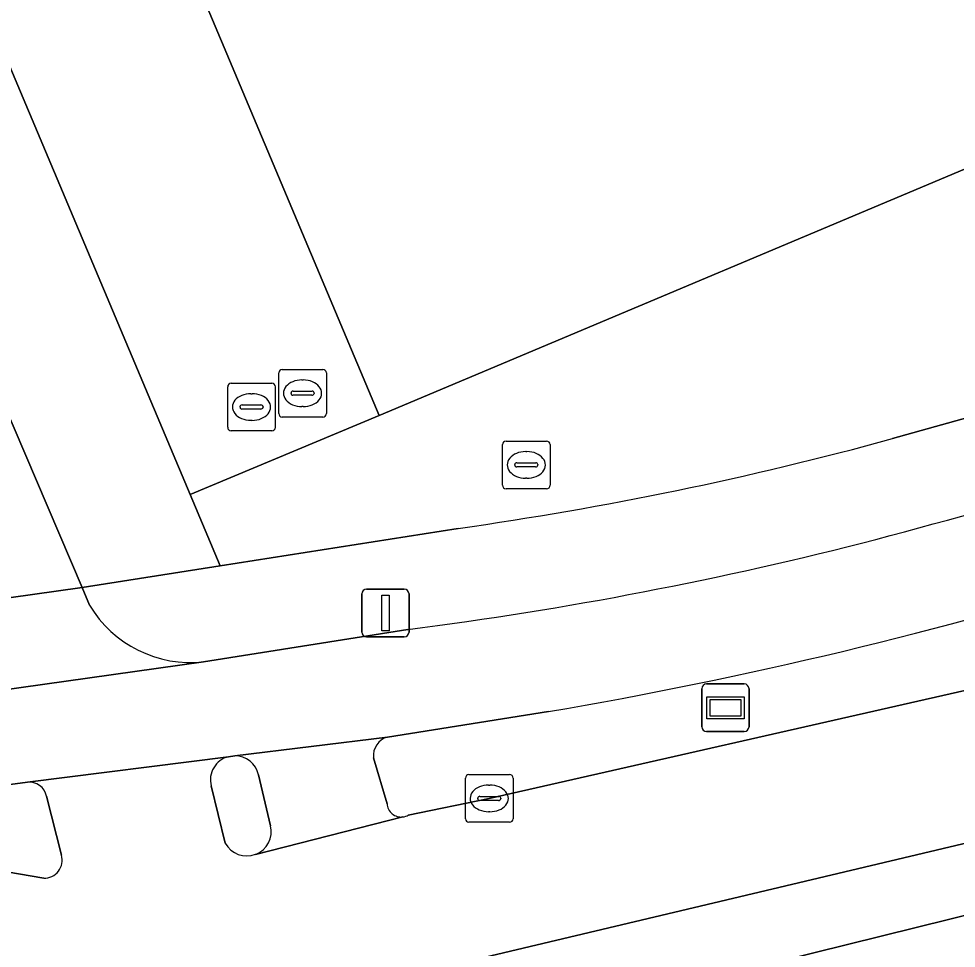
# Model space of a CAD drawing. Extents: x 159262 to 160143, y 383399 to 384319.
# Drawn here: x 159391.14 to 159410.83, y 384021.38 to 384040.9 of the extents above; entities that cross this region are included whole.
import ezdxf

# ---------------------------------------------------------------- set-up
doc = ezdxf.new("R2010")
doc.units = 0
for name, color, linetype in [('IMGEO_Berm_groen', 7, 'Continuous'), ('IMGEO_Erf', 7, 'Continuous'), ('IMGEO_Fietspad_gesloten', 7, 'Continuous'), ('IMGEO_Fietspad_open', 7, 'Continuous'), ('IMGEO_Hek', 7, 'Continuous'), ('IMGEO_Kolk', 7, 'Continuous'), ('IMGEO_Lichtmast', 7, 'Continuous'), ('IMGEO_Pand', 7, 'Continuous'), ('IMGEO_Rijbaan_lokaal_gesloten', 7, 'Continuous'), ('IMGEO_Rijbaan_lokaal_open', 7, 'Continuous'), ('IMGEO_Rioolput', 7, 'Continuous'), ('IMGEO_Verkeerseiland_open', 7, 'Continuous'), ('IMGEO_Voetpad_open', 7, 'Continuous'), ('IMGEO_Wegwijzer', 7, 'Continuous')]:
    doc.layers.add(name, color=color, linetype=linetype)

msp = doc.modelspace()

# ---------------------------------------------------------------- linework, layer by layer
at = {"layer": 'IMGEO_Berm_groen'}
for points in [[(159399.319, 384024.178), (159401.02, 384024.528), (159411.008, 384026.793), (159413.376, 384027.357), (159424.088, 384029.974), (159429.172, 384031.28), (159439.129, 384033.948)], [(159402.261, 384026.352), (159398.882, 384025.817)], [(159398.588, 384025.384), (159398.874, 384024.416)]]:
    msp.add_lwpolyline(points, dxfattribs=at)
for centre, radius, start, end in [((159386.306, 384119.99), 94.988, 279.6696, 287.27837), ((159398.988, 384025.429), 0.402, 105.2248, 186.4234), ((159399.17, 384024.435), 0.297, 183.5815, 276.9433), ((159399.172, 384024.429), 0.291, 276.7763, 300.3975)]:
    msp.add_arc(centre, radius, start, end, dxfattribs=at)
at = {"layer": 'IMGEO_Erf'}
msp.add_lwpolyline([(159387.914, 384039.619), (159392.467, 384028.955), (159395.37, 384029.412), (159394.739, 384030.909), (159360.938, 384111.099)], dxfattribs=at)
at = {"layer": 'IMGEO_Fietspad_gesloten'}
for points in [[(159399.31, 384028.076), (159395.021, 384027.394), (159390.684, 384026.784), (159387.649, 384026.339), (159377.63, 384024.91), (159377.088, 384024.84), (159373.202, 384024.271)], [(159371.477, 384022.137), (159376.445, 384022.936), (159381.453, 384023.583), (159383.289, 384023.827), (159388.907, 384024.55), (159391.319, 384024.869), (159395.542, 384025.404), (159395.675, 384025.42), (159398.882, 384025.817), (159402.261, 384026.352)]]:
    msp.add_lwpolyline(points, dxfattribs=at)
for centre, radius, start, end in [((159366.582, 384190.418), 165.999, 284.8549, 288.30293), ((159389.299, 384106.612), 79.171, 277.26439, 284.51358), ((159386.306, 384119.99), 94.988, 279.6696, 287.27837)]:
    msp.add_arc(centre, radius, start, end, dxfattribs=at)
at = {"layer": 'IMGEO_Fietspad_open'}
for points in [[(159384.861, 384040.298), (159385.634, 384038.754), (159389.928, 384028.597), (159392.467, 384028.955), (159387.914, 384039.619)], [(159392.621, 384028.588), (159392.467, 384028.955), (159389.928, 384028.597), (159390.684, 384026.784), (159395.021, 384027.394)]]:
    msp.add_lwpolyline(points, dxfattribs=at)
msp.add_arc((159394.754, 384029.866), 2.486, 210.928, 276.1713, dxfattribs=at)
at = {"layer": 'IMGEO_Hek'}
msp.add_lwpolyline([(159394.739, 384030.909), (159398.706, 384032.57)], dxfattribs=at)
at = {"layer": 'IMGEO_Kolk'}
for p, q in [((159400.519, 384024.103), (159400.519, 384024.955)), ((159400.594, 384025.029), (159401.446, 384025.029)), ((159401.52, 384024.955), (159401.52, 384024.103)), ((159401.007, 384024.809), (159401.032, 384024.809)), ((159400.778, 384024.523), (159400.778, 384024.535)), ((159400.821, 384024.572), (159401.219, 384024.572)), ((159401.262, 384024.535), (159401.262, 384024.523)), ((159401.216, 384024.486), (159400.818, 384024.486)), ((159401.03, 384024.249), (159401.005, 384024.249)), ((159401.446, 384024.029), (159400.594, 384024.029))]:
    msp.add_line(p, q, dxfattribs=at)
for points in [[(159400.519, 384024.103), (159400.519, 384024.955)], [(159400.594, 384025.029), (159401.446, 384025.029)], [(159401.52, 384024.955), (159401.52, 384024.103)], [(159401.446, 384024.029), (159400.594, 384024.029)]]:
    msp.add_lwpolyline(points, dxfattribs=at)
for centre, radius, start, end in [((159400.596, 384024.953), 0.0765, 91.552, 178.448), ((159400.596, 384024.953), 0.0765, 91.552, 178.448), ((159401.444, 384024.953), 0.0765, 1.552, 88.448), ((159401.444, 384024.953), 0.0765, 1.552, 88.448), ((159400.818, 384024.532), 0.0403, 85.8775, 175.7526), ((159400.815, 384024.522), 0.0366, 178.938, 274.7102), ((159401.219, 384024.529), 0.043, 264.8664, 352.4533), ((159401.223, 384024.534), 0.0386, 1.7309, 96.639), ((159400.596, 384024.105), 0.0765, 181.552, 268.448), ((159400.596, 384024.105), 0.0765, 181.552, 268.448), ((159401.444, 384024.105), 0.0765, 271.552, 358.448), ((159401.444, 384024.105), 0.0765, 271.552, 358.448)]:
    msp.add_arc(centre, radius, start, end, dxfattribs=at)
for centre, major_axis, ratio, start_param, end_param in [((159401.006, 384024.529), (-0.387, 0.002), 0.722429, 4.712389, 7.853982), ((159401.031, 384024.529), (-0.39, 0.002), 0.717154, 1.570796, 4.712389)]:
    msp.add_ellipse(centre, major_axis=major_axis, ratio=ratio, start_param=start_param, end_param=end_param, dxfattribs=at)
at = {"layer": 'IMGEO_Lichtmast'}
for p, q in [((159398.445, 384028.921), (159399.235, 384028.921)), ((159399.235, 384028.921), (159398.445, 384028.921)), ((159398.345, 384028.021), (159398.345, 384028.821)), ((159398.345, 384028.821), (159398.345, 384028.021)), ((159399.335, 384028.821), (159399.335, 384028.021)), ((159399.335, 384028.021), (159399.335, 384028.821)), ((159399.235, 384027.921), (159398.445, 384027.921)), ((159398.445, 384027.921), (159399.235, 384027.921))]:
    msp.add_line(p, q, dxfattribs=at)
msp.add_lwpolyline([(159398.765, 384028.796), (159398.915, 384028.796), (159398.915, 384028.046), (159398.765, 384028.046), (159398.765, 384028.796)], dxfattribs=at)
for centre, start, end in [((159398.445, 384028.821), 90, 180), ((159398.445, 384028.821), 90, 180), ((159399.235, 384028.821), 0, 90), ((159399.235, 384028.821), 360, 90), ((159398.445, 384028.021), 180, 270), ((159398.445, 384028.021), 180, 270), ((159399.235, 384028.021), 270, 0), ((159399.235, 384028.021), 270, 0)]:
    msp.add_arc(centre, 0.1, start, end, dxfattribs=at)
at = {"layer": 'IMGEO_Pand'}
msp.add_lwpolyline([(159440.446, 384047.879), (159440.581, 384047.923), (159437.475, 384057.68), (159437.384, 384057.651), (159414.348, 384050.197), (159415.656, 384046.153), (159410.606, 384044.535), (159389.219, 384095.207), (159383.728, 384092.89), (159380.119, 384101.206), (159407.993, 384116.247), (159400.562, 384129.975), (159363.375, 384109.909), (159370.785, 384096.167), (159373.476, 384097.618), (159376.753, 384089.917), (159374.874, 384089.123), (159398.706, 384032.57), (159413.083, 384038.616), (159412.404, 384040.229), (159416.981, 384042.051), (159417.491, 384040.501)], close=True, dxfattribs=at)
at = {"layer": 'IMGEO_Rijbaan_lokaal_gesloten'}
for points in [[(159321.034, 384002.31), (159350.058, 384009.124), (159392.738, 384019.22), (159396.787, 384020.174), (159396.932, 384020.208), (159399.819, 384020.929), (159400.08, 384020.991), (159424.186, 384026.707), (159427.128, 384027.427), (159437.482, 384030.176), (159442.646, 384031.576), (159457.449, 384035.626), (159456.564, 384038.686), (159454.456, 384038.11), (159446.577, 384035.956), (159445.699, 384035.714), (159445.098, 384035.548), (159439.129, 384033.948), (159429.172, 384031.28), (159424.088, 384029.974), (159413.376, 384027.357), (159411.008, 384026.793), (159401.02, 384024.528), (159399.319, 384024.178)], [(159395.542, 384025.404), (159391.319, 384024.869)], [(159395.476, 384023.591), (159395.18, 384024.792)], [(159391.722, 384024.574), (159392.033, 384023.335)], [(159399.206, 384024.14), (159396.112, 384023.354)], [(159391.663, 384022.856), (159390.635, 384023.029), (159390.119, 384023.225), (159388.825, 384023.818)]]:
    msp.add_lwpolyline(points, dxfattribs=at)
for centre, radius, start, end in [((159395.662, 384024.92), 0.499, 103.9562, 194.8349), ((159391.357, 384024.498), 0.373, 11.775, 95.816), ((159399.172, 384024.429), 0.291, 276.7763, 300.3975), ((159395.928, 384023.832), 0.512, 208.0461, 291.079), ((159391.678, 384023.227), 0.371, 267.6223, 17.0096)]:
    msp.add_arc(centre, radius, start, end, dxfattribs=at)
at = {"layer": 'IMGEO_Rijbaan_lokaal_open'}
msp.add_lwpolyline([(159412.872, 384022.529), (159405.658, 384020.744), (159400.379, 384019.476), (159400.632, 384018.361), (159405.961, 384019.571), (159416.321, 384022.133), (159423.604, 384023.976), (159430.25, 384025.689), (159429.921, 384026.843), (159423.287, 384025.137), (159416.674, 384023.472), (159416.708, 384023.329), (159412.899, 384022.418)], close=True, dxfattribs=at)
at = {"layer": 'IMGEO_Rioolput'}
for p, q in [((159396.598, 384032.61), (159396.598, 384033.462)), ((159396.673, 384033.536), (159397.525, 384033.536)), ((159397.599, 384033.462), (159397.599, 384032.61)), ((159395.526, 384032.321), (159395.526, 384033.173)), ((159395.601, 384033.247), (159396.453, 384033.247)), ((159396.527, 384033.173), (159396.527, 384032.321)), ((159397.086, 384033.316), (159397.111, 384033.316)), ((159396.014, 384033.027), (159396.039, 384033.027)), ((159396.857, 384033.03), (159396.857, 384033.042)), ((159397.295, 384032.993), (159396.897, 384032.993)), ((159396.9, 384033.079), (159397.298, 384033.079)), ((159397.341, 384033.042), (159397.341, 384033.03)), ((159395.828, 384032.79), (159396.226, 384032.79)), ((159395.785, 384032.741), (159395.785, 384032.753)), ((159396.223, 384032.704), (159395.825, 384032.704)), ((159396.269, 384032.753), (159396.269, 384032.741)), ((159397.109, 384032.756), (159397.084, 384032.756)), ((159396.037, 384032.467), (159396.012, 384032.467)), ((159397.525, 384032.536), (159396.673, 384032.536)), ((159396.453, 384032.247), (159395.601, 384032.247)), ((159401.372, 384032.031), (159402.224, 384032.031)), ((159401.297, 384031.105), (159401.297, 384031.957)), ((159401.785, 384031.811), (159401.81, 384031.811)), ((159402.298, 384031.957), (159402.298, 384031.105)), ((159401.556, 384031.525), (159401.556, 384031.537)), ((159401.994, 384031.488), (159401.596, 384031.488)), ((159401.599, 384031.574), (159401.997, 384031.574)), ((159402.04, 384031.537), (159402.04, 384031.525)), ((159401.808, 384031.251), (159401.783, 384031.251)), ((159402.224, 384031.031), (159401.372, 384031.031))]:
    msp.add_line(p, q, dxfattribs=at)
for points in [[(159396.598, 384032.61), (159396.598, 384033.462)], [(159396.673, 384033.536), (159397.525, 384033.536)], [(159397.599, 384033.462), (159397.599, 384032.61)], [(159395.526, 384032.321), (159395.526, 384033.173)], [(159395.601, 384033.247), (159396.453, 384033.247)], [(159396.527, 384033.173), (159396.527, 384032.321)], [(159397.525, 384032.536), (159396.673, 384032.536)], [(159396.453, 384032.247), (159395.601, 384032.247)], [(159401.372, 384032.031), (159402.224, 384032.031)], [(159401.297, 384031.105), (159401.297, 384031.957)], [(159402.298, 384031.957), (159402.298, 384031.105)], [(159402.224, 384031.031), (159401.372, 384031.031)]]:
    msp.add_lwpolyline(points, dxfattribs=at)
for centre, radius, start, end in [((159396.675, 384033.46), 0.0765, 91.552, 178.448), ((159396.675, 384033.46), 0.0765, 91.552, 178.448), ((159397.523, 384033.46), 0.0765, 1.552, 88.448), ((159397.523, 384033.46), 0.0765, 1.552, 88.448), ((159395.603, 384033.171), 0.0765, 91.552, 178.448), ((159395.603, 384033.171), 0.0765, 91.552, 178.448), ((159396.451, 384033.171), 0.0765, 1.552, 88.448), ((159396.451, 384033.171), 0.0765, 1.552, 88.448), ((159396.897, 384033.039), 0.0403, 85.8775, 175.7526), ((159396.894, 384033.029), 0.0366, 178.938, 274.7102), ((159397.298, 384033.036), 0.043, 264.8664, 352.4533), ((159397.302, 384033.041), 0.0386, 1.7309, 96.639), ((159395.825, 384032.75), 0.0403, 85.8775, 175.7526), ((159396.23, 384032.752), 0.0386, 1.7309, 96.639), ((159395.822, 384032.74), 0.0366, 178.938, 274.7102), ((159396.226, 384032.747), 0.043, 264.8664, 352.4533), ((159396.675, 384032.612), 0.0765, 181.552, 268.448), ((159396.675, 384032.612), 0.0765, 181.552, 268.448), ((159397.523, 384032.612), 0.0765, 271.552, 358.448), ((159397.523, 384032.612), 0.0765, 271.552, 358.448), ((159395.603, 384032.323), 0.0765, 181.552, 268.448), ((159395.603, 384032.323), 0.0765, 181.552, 268.448), ((159396.451, 384032.323), 0.0765, 271.552, 358.448), ((159396.451, 384032.323), 0.0765, 271.552, 358.448), ((159401.374, 384031.955), 0.0765, 91.552, 178.448), ((159401.374, 384031.955), 0.0765, 91.552, 178.448), ((159402.222, 384031.955), 0.0765, 1.552, 88.448), ((159402.222, 384031.955), 0.0765, 1.552, 88.448), ((159401.596, 384031.534), 0.0403, 85.8775, 175.7526), ((159401.593, 384031.524), 0.0366, 178.938, 274.7102), ((159401.997, 384031.531), 0.043, 264.8664, 352.4533), ((159402.001, 384031.536), 0.0386, 1.7309, 96.639), ((159401.374, 384031.107), 0.0765, 181.552, 268.448), ((159401.374, 384031.107), 0.0765, 181.552, 268.448), ((159402.222, 384031.107), 0.0765, 271.552, 358.448), ((159402.222, 384031.107), 0.0765, 271.552, 358.448)]:
    msp.add_arc(centre, radius, start, end, dxfattribs=at)
for centre, major_axis, ratio, start_param, end_param in [((159397.085, 384033.036), (-0.387, 0.002), 0.722429, 4.712389, 7.853982), ((159397.11, 384033.036), (-0.39, 0.002), 0.717154, 1.570796, 4.712389), ((159396.013, 384032.747), (-0.387, 0.002), 0.722429, 4.712389, 7.853982), ((159396.038, 384032.747), (-0.39, 0.002), 0.717154, 1.570796, 4.712389), ((159401.784, 384031.531), (-0.387, 0.002), 0.722429, 4.712389, 7.853982), ((159401.809, 384031.531), (-0.39, 0.002), 0.717154, 1.570796, 4.712389)]:
    msp.add_ellipse(centre, major_axis=major_axis, ratio=ratio, start_param=start_param, end_param=end_param, dxfattribs=at)
at = {"layer": 'IMGEO_Verkeerseiland_open'}
for points in [[(159395.675, 384025.42), (159395.542, 384025.404)], [(159396.425, 384023.956), (159396.171, 384025.021)], [(159391.319, 384024.869), (159388.907, 384024.55)], [(159395.18, 384024.792), (159395.476, 384023.591)], [(159392.033, 384023.335), (159391.722, 384024.574)], [(159388.825, 384023.818), (159390.119, 384023.225), (159390.635, 384023.029), (159391.663, 384022.856)]]:
    msp.add_lwpolyline(points, dxfattribs=at)
for centre, radius, start, end in [((159395.662, 384024.92), 0.499, 103.9562, 194.8349), ((159395.683, 384024.922), 0.498, 11.4972, 90.8739), ((159391.357, 384024.498), 0.373, 11.775, 95.816), ((159395.926, 384023.833), 0.514, 291.2097, 13.8474), ((159395.928, 384023.832), 0.512, 208.0461, 291.079), ((159391.678, 384023.227), 0.371, 267.6223, 17.0096)]:
    msp.add_arc(centre, radius, start, end, dxfattribs=at)
at = {"layer": 'IMGEO_Voetpad_open'}
for points in [[(159414.033, 384119.811), (159413.871, 384120.081), (159409.679, 384117.794), (159406.328, 384123.802), (159404.9, 384126.364), (159409.164, 384128.694), (159408.585, 384129.745), (159407.619, 384131.498), (159403.29, 384129.183), (159401.299, 384132.905), (159360.938, 384111.099), (159394.739, 384030.909), (159398.706, 384032.57), (159374.874, 384089.123)], [(159478.005, 384050.268), (159471.409, 384049.042), (159471.265, 384049.015), (159460.351, 384047.095), (159456.144, 384046.166), (159455.367, 384045.971), (159452.895, 384045.35), (159452.628, 384045.293), (159452.061, 384045.137), (159450.086, 384044.595), (159443.824, 384042.877), (159442.271, 384042.405), (159436.859, 384040.76), (159428.555, 384038.063), (159414.035, 384033.354), (159409.49, 384032.083)], [(159409.49, 384032.083), (159414.035, 384033.354), (159428.555, 384038.063), (159436.859, 384040.76), (159442.271, 384042.405), (159440.446, 384047.879), (159417.491, 384040.501), (159416.981, 384042.051), (159412.404, 384040.229), (159413.083, 384038.616), (159398.706, 384032.57), (159394.739, 384030.909), (159395.37, 384029.412), (159400.37, 384030.199)], [(159400.632, 384018.361), (159400.379, 384019.476), (159405.658, 384020.744), (159412.872, 384022.529), (159412.655, 384023.441), (159416.463, 384024.351), (159416.674, 384023.472), (159423.287, 384025.137), (159429.921, 384026.843), (159430.25, 384025.689), (159433.378, 384026.516), (159443.352, 384029.163), (159442.646, 384031.576), (159437.482, 384030.176), (159427.128, 384027.427), (159424.186, 384026.707), (159400.08, 384020.991)], [(159400.37, 384030.199), (159395.37, 384029.412), (159392.467, 384028.955), (159392.621, 384028.588)], [(159395.021, 384027.394), (159399.31, 384028.076)], [(159398.882, 384025.817), (159395.675, 384025.42)], [(159398.874, 384024.416), (159398.588, 384025.384)], [(159396.171, 384025.021), (159396.425, 384023.956)], [(159396.112, 384023.354), (159399.206, 384024.14)]]:
    msp.add_lwpolyline(points, dxfattribs=at)
for centre, radius, start, end in [((159366.582, 384190.418), 165.999, 284.8549, 288.30293), ((159390.134, 384102.766), 73.285, 278.02911, 285.31473), ((159390.134, 384102.766), 73.285, 278.02911, 285.31473), ((159389.299, 384106.612), 79.171, 277.26439, 284.51358), ((159394.754, 384029.866), 2.486, 210.928, 276.1713), ((159398.988, 384025.429), 0.402, 105.2248, 186.4234), ((159395.683, 384024.922), 0.498, 11.4972, 90.8739), ((159399.17, 384024.435), 0.297, 183.5815, 276.9433), ((159395.926, 384023.833), 0.514, 291.2097, 13.8474)]:
    msp.add_arc(centre, radius, start, end, dxfattribs=at)
at = {"layer": 'IMGEO_Wegwijzer'}
for p, q in [((159405.585, 384026.932), (159406.375, 384026.932)), ((159406.375, 384026.932), (159405.585, 384026.932)), ((159405.485, 384026.032), (159405.485, 384026.832)), ((159405.485, 384026.832), (159405.485, 384026.032)), ((159406.475, 384026.832), (159406.475, 384026.032)), ((159406.475, 384026.032), (159406.475, 384026.832)), ((159406.375, 384025.932), (159405.585, 384025.932)), ((159405.585, 384025.932), (159406.375, 384025.932))]:
    msp.add_line(p, q, dxfattribs=at)
for points in [[(159405.586, 384026.664), (159406.374, 384026.664), (159406.374, 384026.2), (159405.586, 384026.2), (159405.586, 384026.664)], [(159405.651, 384026.599), (159405.651, 384026.265), (159406.309, 384026.265), (159406.309, 384026.599), (159405.651, 384026.599)]]:
    msp.add_lwpolyline(points, dxfattribs=at)
for centre, start, end in [((159405.585, 384026.832), 90, 180), ((159405.585, 384026.832), 90, 180), ((159406.375, 384026.832), 0, 90), ((159406.375, 384026.832), 360, 90), ((159405.585, 384026.032), 180, 270), ((159405.585, 384026.032), 180, 270), ((159406.375, 384026.032), 270, 0), ((159406.375, 384026.032), 270, 0)]:
    msp.add_arc(centre, 0.1, start, end, dxfattribs=at)

doc.saveas('drawing.dxf')
